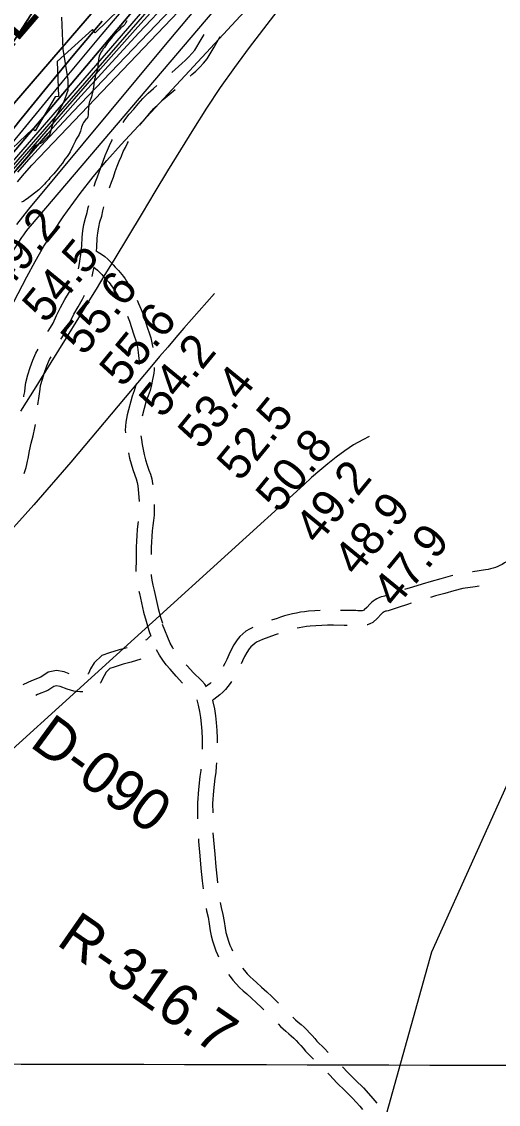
# Model space of a CAD drawing. Extents: x 3172231 to 3210228, y 940198 to 965780.
# Drawn here: x 3192577 to 3193528, y 957733 to 959893 of the extents above; entities that cross this region are included whole.
import ezdxf

# ---------------------------------------------------------------- set-up
doc = ezdxf.new("R2010")
doc.units = 0
for name, color, linetype in [('V-GRID-MAJR', 7, 'Continuous'), ('V-RIVR-EDGE', 7, 'Continuous'), ('V-RIVR-RANG', 7, 'Continuous'), ('V-RIVR-RANG-IDEN', 7, 'Continuous'), ('V-ROAD-CNTR', 7, 'Continuous'), ('V-RRAP-RVMT', 7, 'Continuous'), ('V-RRAP-RVMT-IDEN', 7, 'Continuous'), ('V-SITE-VEGE', 7, 'Continuous'), ('V-TOPO-BNDY', 7, 'Continuous'), ('V-TOPO-DPTH', 7, 'Continuous'), ('V-TOPO-MAJR', 7, 'Continuous'), ('V-TOPO-MINR', 7, 'Continuous'), ('V-TOPO-WATR', 7, 'Continuous')]:
    doc.layers.add(name, color=color, linetype=linetype)

msp = doc.modelspace()

# ---------------------------------------------------------------- linework, layer by layer
at = {"layer": 'V-GRID-MAJR'}
msp.add_spline([(3176521.954, 957856.218), (3181737.509, 957841.425), (3186953.067, 957827.391), (3192168.626, 957814.116), (3197384.187, 957801.599), (3202599.75, 957789.841), (3207815.315, 957778.841), (3207815.316, 957778.841)], degree=3, dxfattribs=at)
at = {"layer": 'V-RIVR-EDGE'}
msp.add_lwpolyline([(3192566.711, 959598.346), (3192591.994, 959627.407), (3192604.646, 959646.067), (3192618.137, 959652.553), (3192633.387, 959667.295), (3192641.283, 959696.399), (3192661.369, 959732.862), (3192669.687, 959756.749), (3192669.738, 959777.613), (3192659.891, 959838.493), (3192657.441, 959902.397)], dxfattribs=at)
at = {"layer": 'V-ROAD-CNTR'}
for points in [[(3192876.644, 959792.302), (3192896.832, 959810.225), (3192904.094, 959816.621), (3192910.654, 959823.116), (3192916.824, 959829.978), (3192922.266, 959836.792), (3192935.082, 959857.694), (3192940.91, 959867.715)], [(3192913.18, 959784.622), (3192916.706, 959787.751), (3192924.58, 959794.687), (3192932.38, 959802.41), (3192939.718, 959810.572), (3192946.868, 959819.524), (3192960.84, 959842.31), (3192973.22, 959863.596)], [(3192779.357, 959692.27), (3192783.164, 959697.612), (3192791.828, 959708.631), (3192800.572, 959718.727), (3192809.226, 959729.538), (3192818.925, 959740.4), (3192829.195, 959750.724), (3192839.814, 959760.306), (3192846.467, 959766.05)], [(3192813.121, 959687.176), (3192814.97, 959689.527), (3192823.63, 959699.525), (3192832.142, 959710.16), (3192840.763, 959719.816), (3192849.893, 959728.992), (3192859.668, 959737.814), (3192883.21, 959758.138)], [(3192721.828, 959565.297), (3192724.732, 959573.897), (3192728.393, 959583.974), (3192732.05, 959593.376), (3192735.481, 959604.063), (3192739.5, 959615.297), (3192743.886, 959626.388), (3192748.533, 959637.102), (3192752.616, 959646.502), (3192757.195, 959655.999), (3192758.391, 959658.251)], [(3192752.379, 959562), (3192753.046, 959563.975), (3192756.475, 959573.412), (3192760.338, 959583.344), (3192763.895, 959594.423), (3192767.58, 959604.725), (3192771.604, 959614.9), (3192776.053, 959625.158), (3192779.896, 959634.006), (3192783.963, 959642.441), (3192788.358, 959650.713), (3192790.437, 959654.281)], [(3192695.306, 959428.352), (3192697.129, 959445.827), (3192698.211, 959463.656), (3192699.46, 959476.217), (3192701.545, 959488.887), (3192704.436, 959501.399), (3192707.808, 959512.648), (3192709.902, 959522.377), (3192710.965, 959526.818)], [(3192726.228, 959435.626), (3192727.035, 959443.361), (3192728.121, 959461.262), (3192729.218, 959472.293), (3192730.991, 959483.069), (3192733.45, 959493.707), (3192736.886, 959505.174), (3192739.158, 959515.729), (3192741.055, 959523.656)], [(3192690.601, 959400.273), (3192691.969, 959406.628), (3192693.413, 959415.257), (3192695.377, 959428.928)], [(3192725.922, 959435.757), (3192730.082, 959433.447), (3192736.707, 959429.17), (3192743.041, 959424.443), (3192749.042, 959419.306), (3192754.674, 959413.784), (3192759.898, 959407.927), (3192763.593, 959403.183), (3192766.328, 959400.695), (3192770.105, 959396.923), (3192773.715, 959392.971), (3192777.142, 959388.847), (3192780.37, 959384.575), (3192783.398, 959380.156), (3192786.207, 959375.614), (3192787.961, 959372.465)], [(3192717.586, 959384.599), (3192719.343, 959391.241), (3192721.443, 959400.992), (3192721.821, 959403.25)], [(3192721.383, 959403.173), (3192724.295, 959400.999), (3192728.764, 959397.174), (3192732.954, 959393.066), (3192736.844, 959388.703), (3192741.505, 959382.721), (3192745.622, 959378.975), (3192748.419, 959376.181), (3192751.093, 959373.255), (3192753.626, 959370.207), (3192756.016, 959367.045), (3192758.252, 959363.78), (3192760.333, 959360.416), (3192762.722, 959356.126), (3192768.921, 959346.896), (3192771.701, 959342.079)], [(3192629.662, 959274.805), (3192631.484, 959277.896), (3192640.016, 959291.621), (3192646.91, 959306.999), (3192654.942, 959323.28), (3192663.564, 959339.253), (3192672.441, 959354.339), (3192676.007, 959361.13), (3192676.847, 959362.85)], [(3192655.493, 959259.548), (3192657.148, 959262.354), (3192666.564, 959277.501), (3192674.06, 959294.223), (3192681.602, 959309.514), (3192689.7, 959324.515), (3192698.665, 959339.749), (3192702.759, 959347.545)], [(3192807.334, 959337.569), (3192809.991, 959331.063), (3192815.441, 959318.682), (3192820.52, 959305.544), (3192824.992, 959292.185), (3192828.556, 959279.656), (3192830.544, 959274.543), (3192832.651, 959268.382), (3192834.508, 959262.125), (3192836.102, 959255.796), (3192837.438, 959249.408), (3192838.505, 959242.971), (3192838.522, 959242.831)], [(3192788.288, 959305.721), (3192792.29, 959295.368), (3192796.326, 959283.315), (3192800.086, 959270.096), (3192802.358, 959264.249), (3192804.067, 959259.256), (3192805.57, 959254.191), (3192806.862, 959249.06), (3192807.944, 959243.882), (3192808.809, 959238.669), (3192809.458, 959233.43), (3192809.963, 959227.314), (3192810.906, 959221.385), (3192811.434, 959216.349), (3192811.69, 959211.286), (3192811.681, 959209.095)], [(3192581.627, 959144.777), (3192581.935, 959146.407), (3192583.272, 959154.798), (3192584.365, 959163.219), (3192585.369, 959173.206), (3192589.813, 959188.841), (3192594.549, 959203.317), (3192599.847, 959217.598), (3192605.851, 959232.011), (3192610.049, 959239.95)], [(3192609.628, 959128.909), (3192609.95, 959133.091), (3192611.493, 959141.263), (3192612.966, 959150.506), (3192614.171, 959159.787), (3192614.953, 959167.56), (3192618.509, 959180.073), (3192622.879, 959193.433), (3192627.767, 959206.608), (3192633.015, 959219.205), (3192635.909, 959224.678)], [(3192841.536, 959203.018), (3192841.282, 959198.603), (3192840.542, 959191.951), (3192839.443, 959185.369), (3192838.142, 959179.515), (3192836.121, 959168.788), (3192833.226, 959157.483), (3192829.606, 959146.392), (3192825.806, 959136.873), (3192817.699, 959106.215)], [(3192805.387, 959169.701), (3192804.406, 959165.867), (3192801.386, 959156.618), (3192797.268, 959146.303), (3192787.354, 959108.809), (3192785.974, 959101.18), (3192784.916, 959093.823), (3192784.124, 959086.44), (3192783.517, 959077.909), (3192784.119, 959072.684)], [(3192582.192, 958991.899), (3192584.176, 958997.572), (3192586.04, 959003.657), (3192587.663, 959009.805), (3192589.042, 959016.004), (3192590.093, 959021.793), (3192593.152, 959036.838), (3192596.422, 959051.899), (3192599.893, 959066.915), (3192603.72, 959082.52), (3192604.84, 959089.214)], [(3192815.078, 959066.647), (3192816.03, 959059.655), (3192817.601, 959049.621), (3192819.35, 959039.771), (3192821.647, 959029.296), (3192824.335, 959018.875), (3192827.398, 959008.558), (3192830.844, 958998.327), (3192833.869, 958990.181), (3192836.462, 958980.986), (3192838.307, 958971.615), (3192838.528, 958969.683)], [(3192790.091, 959033.143), (3192792.461, 959022.334), (3192795.421, 959010.857), (3192798.794, 958999.498), (3192802.56, 958988.315), (3192805.323, 958980.873), (3192807.26, 958974.006), (3192808.639, 958967.003), (3192809.49, 958959.574), (3192810.763, 958944.199), (3192811.211, 958935.896)], [(3192841.579, 958929.81), (3192841.725, 958919.215), (3192841.301, 958908.453), (3192840.313, 958897.732), (3192838.859, 958887.777), (3192837.72, 958876.96), (3192836.814, 958865.989), (3192836.163, 958854.999), (3192835.763, 958844.034), (3192835.635, 958830.097)], [(3192809.743, 958896.009), (3192809.087, 958891.517), (3192807.85, 958879.766), (3192806.888, 958868.111), (3192806.195, 958856.433), (3192805.769, 958844.718), (3192805.551, 958821.172), (3192804.775, 958796.906), (3192804.84, 958796.208)], [(3193569.066, 958827.978), (3193564.668, 958826.105), (3193552.186, 958820.012), (3193540.092, 958813.322), (3193535.216, 958810.325), (3193530.838, 958807.967), (3193526.315, 958805.858), (3193521.671, 958804.009), (3193516.924, 958802.43), (3193512.106, 958801.129), (3193507.24, 958800.112), (3193501.833, 958799.302), (3193476.768, 958795.238), (3193475.794, 958795.102)], [(3192835.531, 958790.142), (3192835.692, 958788.41), (3192837.057, 958778.442), (3192838.857, 958768.541), (3192841.169, 958758.364), (3192845.139, 958740.258), (3192849.492, 958722.479), (3192854.278, 958704.81), (3192857.852, 958692.777)], [(3193436.523, 958787.861), (3193431.299, 958786.492), (3193412.586, 958781.378), (3193393.922, 958776.07), (3193375.378, 958770.58), (3193356.306, 958764.883), (3193340.503, 958759.968)], [(3192810.784, 958756.693), (3192811.889, 958751.828), (3192815.913, 958733.476), (3192820.44, 958714.989), (3192825.416, 958696.616), (3192830.944, 958678.006), (3192835.035, 958667.293)], [(3193302.495, 958747.515), (3193300.466, 958746.833), (3193297.978, 958746.402), (3193293.737, 958745.265), (3193289.585, 958743.739), (3193285.576, 958741.834), (3193281.753, 958739.573), (3193278.164, 958736.976), (3193274.854, 958734.093), (3193272.356, 958731.485), (3193265.457, 958724.406), (3193260.065, 958719.229), (3193259.805, 958719.106), (3193257.82, 958718.38), (3193255.762, 958717.832), (3193253.654, 958717.471), (3193251.527, 958717.303), (3193249.404, 958717.329), (3193247.305, 958717.546), (3193243.131, 958718.357), (3193220.614, 958718.175), (3193212.604, 958718.391)], [(3193489.354, 958766.887), (3193481.246, 958765.572), (3193456.74, 958762.147), (3193439.057, 958757.512), (3193420.644, 958752.48), (3193402.284, 958747.258), (3193392.14, 958744.255)], [(3193353.846, 958732.701), (3193346.305, 958730.355), (3193327.627, 958724.312), (3193307.852, 958717.667), (3193304.438, 958717.074), (3193302.813, 958716.639), (3193301.223, 958716.055), (3193299.682, 958715.322), (3193298.217, 958714.455), (3193296.846, 958713.464), (3193295.58, 958712.361), (3193293.93, 958710.639), (3193286.595, 958703.112), (3193277.287, 958694.175), (3193271.361, 958691.39), (3193266.85, 958689.74), (3193266.047, 958689.526)], [(3193172.627, 958718.383), (3193161.673, 958717.765), (3193149.166, 958716.681), (3193141.157, 958715.799), (3193133.099, 958714.648), (3193125.07, 958713.234), (3193117.087, 958711.556), (3193109.167, 958709.622), (3193101.312, 958707.433), (3193093.541, 958704.991), (3193086.34, 958702.469), (3193075.013, 958698.934)], [(3192880.106, 958641.242), (3192877.741, 958644.848), (3192873.091, 958653.007), (3192857.738, 958690.415)], [(3193037.839, 958684.241), (3193031.295, 958681.23), (3193024.284, 958676.708), (3193017.974, 958671.69), (3193012.195, 958666.064), (3193006.926, 958659.803), (3193000.48, 958649.955), (3192994.891, 958640.023), (3192989.981, 958629.737), (3192986.164, 958620.124), (3192982.45, 958612.406), (3192979.265, 958606.548)], [(3193226.354, 958688.22), (3193220.33, 958688.171), (3193198.963, 958688.749), (3193187.204, 958688.801), (3193175.5, 958688.497), (3193163.813, 958687.839), (3193152.104, 958686.823), (3193144.921, 958686.033), (3193137.823, 958685.018), (3193130.758, 958683.774), (3193126.776, 958682.937)], [(3192834.76, 958668.03), (3192832.114, 958665.452), (3192826.222, 958659.976), (3192824.435, 958658.983)], [(3193088.424, 958671.693), (3193082.393, 958669.811), (3193069.741, 958665.259), (3193057.296, 958660.17), (3193045.769, 958654.866), (3193041.794, 958652.302), (3193037.822, 958649.144), (3193034.189, 958645.608), (3193031.04, 958641.865), (3193026.132, 958634.367), (3193021.531, 958626.191), (3193017.491, 958617.725), (3193015.051, 958611.582)], [(3192787.502, 958643.972), (3192787.496, 958643.97), (3192771.499, 958639.817), (3192752.398, 958633.829), (3192737.416, 958628.628), (3192721.569, 958613.975), (3192714.797, 958601.484), (3192710.245, 958592.28), (3192709.159, 958591.283)], [(3192898.194, 958572.889), (3192898.086, 958572.986), (3192885.153, 958587.223), (3192873.024, 958601.262), (3192865.668, 958609.898), (3192858.6, 958619.329), (3192852.141, 958629.18), (3192846.071, 958639.831), (3192846.235, 958639.432)], [(3192814.882, 958621.114), (3192814.729, 958621.046), (3192795.742, 958615.116), (3192779.761, 958610.967), (3192761.806, 958605.339), (3192753.178, 958602.344), (3192745.579, 958595.317), (3192741.439, 958587.68), (3192734.653, 958573.958), (3192733.844, 958573.217)], [(3192671.812, 958591.926), (3192661.952, 958595.638), (3192646.434, 958598.669), (3192629.81, 958594.917), (3192615.381, 958585.458), (3192596.798, 958577.892), (3192581.265, 958570.216), (3192579.366, 958569.716)], [(3192945.952, 958566.009), (3192942.541, 958571.223), (3192936.26, 958577.971), (3192930.53, 958583.778), (3192924.644, 958589.416), (3192919.302, 958594.248), (3192907.611, 958607.119), (3192905.076, 958610.052)], [(3192955.25, 958574.786), (3192952.905, 958572.645), (3192948.29, 958568.92), (3192944.017, 958565.88)], [(3192995.916, 958576.547), (3192993.205, 958572.557), (3192988.594, 958566.492), (3192983.568, 958560.647), (3192978.18, 958555.097), (3192972.455, 958549.873), (3192966.424, 958545.004), (3192960.118, 958540.517), (3192957.649, 958538.977)], [(3192699.276, 958555.583), (3192693.448, 958555.712), (3192681.294, 958557.49), (3192668.076, 958561.277), (3192653.734, 958566.676), (3192646.88, 958568.015), (3192641.714, 958566.849), (3192629.391, 958558.772), (3192609.116, 958550.516), (3192605.617, 958548.787)], [(3192926.548, 958539.689), (3192926.305, 958540.196), (3192929.291, 958529.104), (3192931.868, 958516.897), (3192933.764, 958504.568), (3192935.004, 958491.885), (3192936.207, 958477.077), (3192936.869, 958462.372), (3192937.002, 958447.652), (3192936.84, 958441.696)], [(3192957.628, 958539.251), (3192958.475, 958536.106), (3192961.392, 958522.279), (3192963.542, 958508.312), (3192964.886, 958494.559), (3192966.153, 958478.967), (3192966.863, 958463.182), (3192966.946, 958453.987)], [(3192934.59, 958401.779), (3192934.272, 958398.74), (3192932.622, 958387.032), (3192929.922, 958360.852), (3192927.826, 958334.215), (3192928.122, 958310.354), (3192927.989, 958302.137)], [(3192965.794, 958414.015), (3192965.339, 958407.378), (3192964.054, 958395.086), (3192962.406, 958383.398), (3192959.802, 958358.136), (3192957.84, 958333.221), (3192958.073, 958314.427)], [(3192958.701, 958274.465), (3192959.779, 958259.748), (3192962.157, 958231.59), (3192964.593, 958206.708), (3192966.747, 958181.976), (3192967.628, 958174.874)], [(3192929.519, 958262.204), (3192929.871, 958257.39), (3192932.281, 958228.866), (3192934.721, 958203.946), (3192936.907, 958178.826), (3192938.915, 958162.659)], [(3192945.023, 958123.177), (3192946.001, 958119.035), (3192948.753, 958105.931), (3192951.184, 958092.761), (3192953.354, 958079.104), (3192955.328, 958068.975), (3192957.888, 958058.811), (3192961, 958048.8), (3192964.599, 958039.113), (3192967.794, 958031.395), (3192969.93, 958026.704)], [(3192972.995, 958135.256), (3192975.283, 958125.567), (3192978.187, 958111.739), (3192980.754, 958097.839), (3192982.9, 958084.328), (3192984.618, 958075.513), (3192986.78, 958066.933), (3192989.406, 958058.484), (3192992.529, 958050.079), (3192995.314, 958043.353), (3192997.454, 958038.653)], [(3192989.56, 957991.911), (3192992.686, 957987.441), (3192998.006, 957980.486), (3193004.599, 957972.957), (3193011.479, 957965.845), (3193018.701, 957959.084), (3193025.841, 957953.03), (3193035.687, 957944.342), (3193045.388, 957935.475), (3193054.927, 957926.434), (3193060.074, 957921.379)], [(3193017.637, 958004.2), (3193021.23, 957999.502), (3193026.679, 957993.281), (3193032.525, 957987.237), (3193038.665, 957981.488), (3193045.467, 957975.72), (3193055.733, 957966.664), (3193065.828, 957957.435), (3193075.757, 957948.024), (3193085.533, 957938.424), (3193089.253, 957934.611)], [(3193117.671, 957906.476), (3193123.401, 957901.034), (3193128.762, 957896.719), (3193134.64, 957891.673), (3193140.359, 957886.437), (3193145.911, 957881.018), (3193151.29, 957875.423), (3193156.48, 957869.664), (3193161.483, 957863.747), (3193165.527, 957858.641), (3193180.788, 957843.84), (3193188.528, 957836.142)], [(3193088.339, 957893.083), (3193093.287, 957888.261), (3193103.633, 957878.434), (3193109.582, 957873.647), (3193114.734, 957869.223), (3193119.747, 957864.633), (3193124.615, 957859.882), (3193129.328, 957854.979), (3193133.878, 957849.932), (3193138.263, 957844.745), (3193143.231, 957838.473), (3193159.309, 957822.879)], [(3193216.58, 957807.63), (3193227.444, 957796.268), (3193243.031, 957781.149), (3193258.525, 957765.208), (3193273.54, 957748.816), (3193285.368, 957735.112)], [(3193187.522, 957794.526), (3193190.716, 957791.27), (3193206.152, 957775.128), (3193221.825, 957759.923), (3193236.703, 957744.616), (3193251.118, 957728.88), (3193256.723, 957722.386)]]:
    msp.add_lwpolyline(points, dxfattribs=at)
at = {"layer": 'V-RRAP-RVMT'}
for p, q in [((3192825.176, 959970.036), (3192723.854, 959871.114)), ((3192718.192, 959877.596), (3192648.379, 959813.72)), ((3192723.854, 959871.114), (3192718.192, 959877.596)), ((3192648.379, 959813.72), (3192650.651, 959744.307)), ((3192643.905, 959743.325), (3192604.034, 959675.58)), ((3192650.651, 959744.307), (3192643.905, 959743.325)), ((3192598.737, 959678.886), (3192531.435, 959614.917)), ((3192604.034, 959675.58), (3192598.737, 959678.886))]:
    msp.add_line(p, q, dxfattribs=at)
at = {"layer": 'V-SITE-VEGE'}
for points in [[(3192787.045, 959895.013), (3192784.444, 959890.325), (3192782.704, 959887.865), (3192779.636, 959884.719), (3192774.804, 959880.894), (3192771.089, 959876.634), (3192766.268, 959871.919), (3192757.738, 959862.501), (3192751.402, 959855.105), (3192748.565, 959851.3)], [(3192748.565, 959851.3), (3192746.612, 959847.954), (3192742.251, 959841.91), (3192739.851, 959839), (3192738.106, 959836.538), (3192736.366, 959833.855), (3192733.113, 959827.828), (3192732.044, 959824.711), (3192730.351, 959818.262), (3192729.773, 959811.159), (3192728.161, 959798.28), (3192727.102, 959794.052), (3192726.029, 959791.159), (3192724.114, 959784.701), (3192723.488, 959781.592), (3192722.427, 959777.81), (3192722.034, 959773.814), (3192720.987, 959768.7), (3192720.174, 959762.706), (3192719.551, 959759.372), (3192719.156, 959755.376), (3192717.487, 959746.93), (3192716.42, 959743.592), (3192714.911, 959740.245), (3192714.069, 959736.688), (3192712.771, 959733.79), (3192711.507, 959728.674), (3192711.108, 959725.123), (3192710.481, 959722.01), (3192710.53, 959718.02), (3192710.129, 959714.688), (3192710.172, 959711.141), (3192709.768, 959707.811), (3192709.154, 959703.813), (3192708.087, 959700.473), (3192705.457, 959698.001), (3192700.65, 959692.179), (3192699.133, 959689.498), (3192697.841, 959686.379), (3192696.774, 959683.039), (3192694.66, 959674.589), (3192693.366, 959671.689), (3192691.633, 959668.344), (3192689.677, 959665.215), (3192686.21, 959658.739), (3192684.266, 959654.504), (3192679.286, 959645.13), (3192673.66, 959633.753), (3192671.708, 959630.182), (3192667.792, 959624.146), (3192663.647, 959618.774), (3192658.423, 959610.949), (3192654.052, 959605.794), (3192652.092, 959602.888), (3192649.905, 959600.422), (3192641.17, 959589.67), (3192633.732, 959581.597), (3192631.551, 959578.689), (3192625.638, 959572.629), (3192622.802, 959569.047), (3192620.393, 959566.577), (3192617.543, 959564.103), (3192611.19, 959557.816), (3192596.915, 959546.775), (3192594.062, 959544.301), (3192588.35, 959540.017), (3192584.613, 959537.532), (3192581.311, 959535.495), (3192577.125, 959533.449)]]:
    msp.add_lwpolyline(points, dxfattribs=at)
at = {"layer": 'V-TOPO-BNDY'}
for p, q in [((3193995.175, 959372.609), (3193394.322, 958036.488)), ((3193394.322, 958036.488), (3192713.053, 955595.491))]:
    msp.add_line(p, q, dxfattribs=at)
at = {"layer": 'V-TOPO-DPTH'}
for points in [[(3191729.726, 960108.897), (3191509.584, 959725.477), (3191507.695, 959717.271), (3191508.277, 959709.975), (3191512.567, 959704.045), (3191519.329, 959699.025), (3192122.19, 959349.266), (3192130.338, 959348.341), (3192143.449, 959353.448), (3192155.774, 959359.815), (3192166.922, 959368.073), (3192177.284, 959377.592), (3192368.776, 959584.515), (3192386.03, 959603.559), (3192403.01, 959622.839), (3192419.579, 959642.474), (3192435.875, 959662.344), (3192957.665, 960465.867)], [(3192957.665, 960465.867), (3192435.875, 959662.344), (3192419.579, 959642.474), (3192403.01, 959622.839), (3192386.03, 959603.559), (3192368.776, 959584.515), (3192177.284, 959377.592), (3192166.922, 959368.073), (3192155.774, 959359.815), (3192143.449, 959353.448), (3192130.338, 959348.341), (3192122.19, 959349.266), (3191519.329, 959699.025), (3191512.567, 959704.045), (3191508.277, 959709.975), (3191507.695, 959717.271), (3191509.584, 959725.477), (3191729.726, 960108.897)], [(3192450.881, 959601.539), (3193059.584, 960308.885)], [(3193059.584, 960308.885), (3192450.881, 959601.539)], [(3192516.536, 959556.321), (3192955.468, 960061.964)], [(3192516.536, 959556.321), (3192955.468, 960061.964)], [(3192875.973, 960007.146), (3192514.27, 959578.345)], [(3192875.973, 960007.146), (3192514.27, 959578.345)], [(3192872.549, 959936.346), (3192810.765, 959870.845), (3192749.596, 959804.781), (3192689.351, 959737.875), (3192629.721, 959670.406), (3192517.793, 959541.976)], [(3191237.426, 958276.61), (3191254.594, 958291.733), (3191271.802, 958306.811), (3191289.037, 958321.858), (3191316.903, 958346.12), (3191327.527, 958355.245), (3191338.233, 958364.273), (3191806.905, 958659.427), (3191814.825, 958671.606), (3191822.845, 958683.72), (3191826.501, 958689.17), (3191836.519, 958703.895), (3191846.663, 958718.531), (3191856.996, 958733.034), (3191867.456, 958747.449), (3192433.952, 959517.632), (3192452.51, 959542.537), (3192471.271, 959567.284), (3192490.339, 959591.797), (3192509.61, 959616.153), (3192576.348, 959699.43), (3192629.553, 959764.962), (3192683.309, 959830.034), (3192737.89, 959894.415)], [(3192737.89, 959894.415), (3192683.309, 959830.034), (3192629.553, 959764.962), (3192576.348, 959699.43), (3192509.61, 959616.153), (3192490.339, 959591.797), (3192471.271, 959567.284), (3192452.51, 959542.537), (3192433.952, 959517.632), (3191867.456, 958747.449), (3191856.996, 958733.034), (3191846.663, 958718.531), (3191836.519, 958703.895), (3191826.501, 958689.17), (3191822.845, 958683.72), (3191814.825, 958671.606), (3191806.905, 958659.427), (3191338.233, 958364.273), (3191327.527, 958355.245), (3191316.903, 958346.12), (3191289.037, 958321.858), (3191271.802, 958306.811), (3191254.594, 958291.733), (3191237.426, 958276.61)]]:
    msp.add_lwpolyline(points, dxfattribs=at)
at = {"layer": 'V-TOPO-MAJR'}
msp.add_lwpolyline([(3192567.97, 959488.689), (3192579.392, 959503.973), (3192591.264, 959518.935), (3192860.429, 959843.402), (3192920.401, 959914.316)], dxfattribs=at)
at = {"layer": 'V-TOPO-MINR'}
for points in [[(3191729.726, 960108.897), (3191509.584, 959725.477), (3191507.695, 959717.271), (3191508.277, 959709.975), (3191512.567, 959704.045), (3191519.329, 959699.025), (3192122.19, 959349.266), (3192130.338, 959348.341), (3192143.449, 959353.448), (3192155.774, 959359.815), (3192166.922, 959368.073), (3192177.284, 959377.592), (3192368.776, 959584.515), (3192386.03, 959603.559), (3192403.01, 959622.839), (3192419.579, 959642.474), (3192435.875, 959662.344), (3192957.665, 960465.867)], [(3192450.881, 959601.539), (3193059.584, 960308.885)], [(3192515.814, 959564.157), (3193133.895, 960279.601)], [(3192568.665, 959573.636), (3192582.884, 959590.581), (3192597.592, 959607.104), (3192612.627, 959623.343), (3193207.696, 960247.52)], [(3192569.317, 959593.121), (3192596.48, 959623.816), (3192623.915, 959654.262), (3192651.758, 959684.336), (3192679.873, 959714.161), (3193188.806, 960246.832)], [(3192544.324, 959300.933), (3192587.593, 959384.3), (3192604.304, 959414.98), (3192621.81, 959445.179), (3192640.507, 959474.654), (3192660, 959503.647), (3192668.759, 959516.129), (3192693.9, 959550.457), (3192719.934, 959584.066), (3192747.307, 959616.593), (3192775.572, 959648.4), (3193267.271, 960179.653)], [(3192539.368, 959403.065), (3192577.629, 959462.355), (3192581.627, 959468.29), (3192585.777, 959474.112), (3192590.153, 959479.766), (3192594.68, 959485.307), (3193178.33, 960171.547)], [(3192514.27, 959578.345), (3192875.973, 960007.146)], [(3192575.745, 959116.366), (3192606.144, 959164.854), (3192636.366, 959213.453), (3192666.47, 959262.124), (3192691.053, 959302.033), (3192708.735, 959330.832), (3192726.36, 959359.664), (3192743.901, 959388.549), (3192761.385, 959417.468), (3192818.023, 959511.459), (3192843.475, 959553.568), (3192869.003, 959595.631), (3192894.644, 959637.624), (3192920.362, 959679.571), (3192946.746, 959721.065), (3192973.943, 959762.002), (3193002.358, 959802.102), (3193031.586, 959841.645), (3193163.722, 960014.907)], [(3192512.241, 959595.547), (3192658.041, 959772.756), (3192737.453, 959868.279), (3192817.506, 959963.256)], [(3192517.169, 959549.144), (3192734.501, 959798.99), (3192808.901, 959883.28), (3192884.103, 959966.838)], [(3192517.793, 959541.976), (3192629.721, 959670.406), (3192689.351, 959737.875), (3192749.596, 959804.781), (3192810.765, 959870.845), (3192872.549, 959936.346)], [(3191237.426, 958276.61), (3191254.594, 958291.733), (3191271.802, 958306.811), (3191289.037, 958321.858), (3191316.903, 958346.12), (3191327.527, 958355.245), (3191338.233, 958364.273), (3191806.905, 958659.427), (3191814.825, 958671.606), (3191822.845, 958683.72), (3191826.501, 958689.17), (3191836.519, 958703.895), (3191846.663, 958718.531), (3191856.996, 958733.034), (3191867.456, 958747.449), (3192433.952, 959517.632), (3192452.51, 959542.537), (3192471.271, 959567.284), (3192490.339, 959591.797), (3192509.61, 959616.153), (3192576.348, 959699.43), (3192629.553, 959764.962), (3192683.309, 959830.034), (3192737.89, 959894.415)], [(3192961.432, 959351.241), (3192900.875, 959281.717), (3192884.609, 959262.94), (3192868.412, 959244.104), (3192852.318, 959225.179), (3192836.292, 959206.197), (3192675.101, 959014.201), (3192601.217, 958928.914), (3192525.631, 958845.213)], [(3193269.964, 959065.754), (3193257.185, 959059.118), (3193238.891, 959048.562), (3193221.341, 959036.808), (3193204.289, 959024.257), (3193187.757, 959010.931), (3193171.416, 958997.379), (3193155.364, 958983.486), (3193139.504, 958969.367), (3192536.297, 958420.926)]]:
    msp.add_lwpolyline(points, dxfattribs=at)
at = {"layer": 'V-TOPO-WATR'}
msp.add_lwpolyline([(3192516.536, 959556.321), (3192955.468, 960061.964)], dxfattribs=at)

# ---------------------------------------------------------------- texts
at = {"layer": 'V-RIVR-RANG'}
for s, p in [('49.2', (3192547.289, 959352.264)), ('54.5', (3192624.855, 959289.149)), ('55.6', (3192701.252, 959224.604)), ('55.6', (3192778.817, 959161.488)), ('54.2', (3192857.552, 959099.803)), ('53.4', (3192935.118, 959036.688)), ('52.5', (3193012.684, 958973.572)), ('50.8', (3193090.25, 958910.457)), ('49.2', (3193167.815, 958847.342)), ('48.9', (3193245.214, 958784.021)), ('47.9', (3193322.78, 958720.906))]:
    msp.add_text(s, height=67, rotation=50.718326, dxfattribs=at).set_placement(p)
at = {"layer": 'V-RIVR-RANG-IDEN'}
for s, height, rotation, p in [('D-090', 83, 323.816467, (3192591.077, 958448.409)), ('R-316.7', 82.9998, 325.222441, (3192644.314, 958052.643))]:
    msp.add_text(s, height=height, rotation=rotation, dxfattribs=at).set_placement(p)
at = {"layer": 'V-RRAP-RVMT-IDEN'}
msp.add_text('PALMETTO', height=99.9998, rotation=49.408227, dxfattribs=at).set_placement((3192450.159, 959713.874))

doc.saveas('drawing.dxf')
